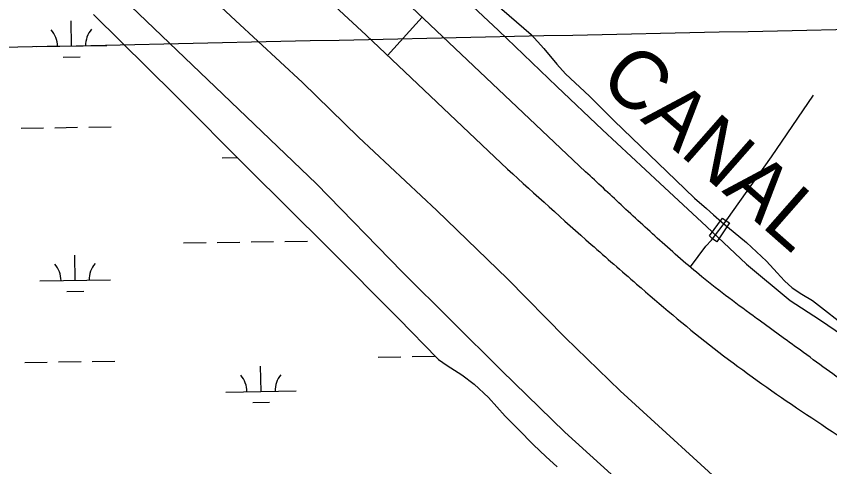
# Model space of a CAD drawing. Extents: x 3823584 to 3861785, y 301729 to 327625.
# Drawn here: x 3855190 to 3856345, y 313046 to 313686 of the extents above; entities that cross this region are included whole.
import ezdxf

# ---------------------------------------------------------------- set-up
doc = ezdxf.new("R2010")
doc.units = 0
for name, color, linetype in [('V-BRDG-OTLN', 7, 'Continuous'), ('V-GRID-MAJR', 7, 'Continuous'), ('V-LEVE-TOET', 7, 'Continuous'), ('V-RIVR-IDEN', 7, 'Continuous'), ('V-ROAD-CNTR', 7, 'Continuous'), ('V-TOPO-SHOR', 7, 'Continuous'), ('V-WETL-SWMP', 7, 'Continuous')]:
    doc.layers.add(name, color=color, linetype=linetype)

msp = doc.modelspace()

# ---------------------------------------------------------------- linework, layer by layer
at = {"layer": 'V-BRDG-OTLN'}
msp.add_lwpolyline([(3856184.827, 313365.447), (3856178.884, 313369.775), (3856174.753, 313373.766), (3856193.144, 313399.074), (3856198.219, 313395.342), (3856202.825, 313392.506)], close=True, dxfattribs=at)
msp.add_lwpolyline([(3856178.884, 313369.775), (3856198.219, 313395.342), (3856198.225, 313395.35000000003)], dxfattribs=at)
at = {"layer": 'V-GRID-MAJR'}
msp.add_spline([(3827733.773, 313215.73), (3833043.082, 313295.662), (3838352.38, 313376.366), (3843661.667, 313457.842), (3848970.941, 313540.09), (3854280.204, 313623.11100000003), (3859589.454, 313706.903), (3859589.455, 313706.903)], degree=3, dxfattribs=at)
at = {"layer": 'V-LEVE-TOET'}
for points in [[(3855969.384, 313095.01900000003), (3855879.1410000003, 313182.973), (3855738.312, 313323.101), (3855616.7490000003, 313447.925), (3855461.7320000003, 313596.153), (3855320.848, 313731.51900000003), (3855190.14, 313854.862), (3855028.017, 314006.349), (3854871.808, 314154.591), (3854677.518, 314338.196), (3854525.7060000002, 314489.167), (3854361.3850000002, 314656.55), (3854215.27, 314819.755)], [(3854841.3370000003, 314304.843), (3854928.021, 314217.72500000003), (3854994.3540000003, 314155.05), (3855064.66, 314092.72500000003), (3855125.116, 314036.466), (3855167.5, 313995.896), (3855203.205, 313960.957), (3855251.4760000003, 313914.762), (3855306.811, 313861.737), (3855348.041, 313824.355), (3855393.974, 313781.759), (3855426.1520000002, 313750.83), (3855501.514, 313679.715), (3855596.918, 313591.702), (3855676.174, 313514.196), (3855787.259, 313409.729), (3855887.718, 313312.929), (3855969.683, 313229.438), (3856047.773, 313154.069)], [(3856047.773, 313154.069), (3856216.8540000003, 312999.734), (3856382.359, 312850.795), (3856431.149, 312807.673), (3856461.115, 312775.63), (3856510.287, 312726.664), (3856560.947, 312673.416), (3856631.816, 312601.097), (3856691.753, 312537.011), (3856737.691, 312486.001), (3856843.923, 312385.219), (3856882.3370000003, 312341.417), (3856893.802, 312333.174), (3856929.841, 312310.527), (3856948.461, 312291.49700000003), (3857022.382, 312213.8)], [(3858389.588, 310789.022), (3858340.472, 310836.647), (3858094.792, 311067.684), (3857825.9450000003, 311326.88300000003), (3857606.2320000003, 311535.525), (3857368.903, 311761.048), (3857170.54, 311953.773), (3856987.17, 312130.743), (3856825.921, 312280.108), (3856650.051, 312438.854), (3856623.2, 312468.167), (3856589.666, 312506.135), (3856404.3710000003, 312691.11100000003), (3856191.9220000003, 312893.203), (3855969.384, 313095.01900000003)]]:
    msp.add_lwpolyline(points, dxfattribs=at)
at = {"layer": 'V-ROAD-CNTR'}
for points in [[(3855998.6579631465, 313465.0600445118), (3855998.6579631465, 313465.0600445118), (3855513.03693439, 313924.9931246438), (3854967.8320248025, 314447.7400791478), (3854740.2774799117, 314672.94762873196), (3854483.811992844, 314932.5751094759), (3854219.7055210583, 315200.689573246)], [(3854164.9436305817, 315158.88865684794), (3854709.705541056, 314596.057782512), (3855112.6307352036, 314201.91457079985), (3855318.51732343, 314000.4159737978), (3855687.085586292, 313658.724657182), (3855887.807184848, 313468.5970374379)], [(3855717.24152598, 313630.1597143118), (3855766.82642681, 313684.62860537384)], [(3856147.5270000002, 313330.152), (3856169.2090000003, 313359.13300000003), (3856177.432, 313367.854), (3856178.884, 313369.775), (3856198.219, 313395.342), (3856199.346, 313396.831), (3856262.3340000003, 313486.351), (3856322.048, 313573.819)]]:
    msp.add_lwpolyline(points, dxfattribs=at)
for points in [[(3854116.1287282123, 316942.4040898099), (3854169.422621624, 316931.5211115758), (3854298.8423627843, 316901.8171709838), (3854437.5830853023, 316854.58426545), (3854560.470839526, 316798.18137825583), (3854671.19361808, 316730.1535143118), (3854747.11346624, 316675.9476227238), (3854806.6103472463, 316630.036714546), (3854875.806208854, 316567.34183993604), (3854972.811014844, 316478.0100186), (3855148.5016634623, 316306.8263609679), (3855485.0009904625, 315981.5860114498), (3856075.101810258, 315410.1011544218), (3856623.4737135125, 314884.7812050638), (3857154.4816514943, 314370.3702338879), (3857470.64801916, 314060.5538535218), (3857747.384465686, 313795.587383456), (3858247.579465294, 313313.318347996), (3858629.526701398, 312940.329093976), (3859041.8298767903, 312538.4968976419), (3859429.78910087, 312165.72064319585), (3859613.3237338, 311989.1799962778)], [(3855887.807184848, 313468.5970374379), (3856006.611947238, 313361.76725109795), (3856070.996818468, 313305.54636353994), (3856174.597611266, 313219.1215363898), (3856283.6023932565, 313139.72969517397), (3856399.633161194, 313063.439847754), (3856599.211762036, 312937.1031004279), (3856728.7375029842, 312854.80526502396), (3856864.581231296, 312771.4914316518), (3856980.8429987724, 312694.0725864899), (3857090.002780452, 312621.7527311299), (3857171.642617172, 312555.50686362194), (3857275.31340983, 312470.2200341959), (3857401.25815794, 312355.0232645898)], [(3857391.707177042, 312467.3300399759), (3857325.037310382, 312530.27991407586), (3857254.1834520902, 312590.8317929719), (3857150.53865938, 312670.1346343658), (3857075.59380927, 312721.5705314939), (3856985.750988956, 312782.218410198), (3856890.225180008, 312842.289290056), (3856762.1864360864, 312921.29513204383), (3856654.405651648, 312984.77000509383), (3856540.362879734, 313053.9098668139), (3856453.651053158, 313107.3637599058), (3856372.497215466, 313161.7766510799), (3856298.997362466, 313214.84454494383), (3856241.479477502, 313256.7054612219), (3856163.6516331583, 313315.8933428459), (3856103.8447527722, 313367.59323944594), (3856049.0838622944, 313417.92913877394), (3855998.6579631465, 313465.0600445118)]]:
    msp.add_spline(points, degree=3, dxfattribs=at)
at = {"layer": 'V-TOPO-SHOR'}
for points in [[(3855209.1890000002, 314290.568), (3855315.91, 314190.722), (3855417.563, 314093.72000000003), (3855484.852, 314034.472), (3855586.938, 313934.912), (3855673.235, 313854.33), (3855751.503, 313781.49700000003), (3855875.207, 313665.447), (3855957.807, 313586.066), (3856022.747, 313524.292), (3856104.228, 313448.639), (3856170.3340000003, 313387.316), (3856227.018, 313333.759), (3856289.06, 313282.229), (3856330.741, 313255.294), (3856410.615, 313201.003), (3856481.519, 313153.314), (3856507.768, 313136.071), (3856537.491, 313118.32300000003), (3856574.382, 313098.407), (3856615.802, 313069.155), (3856625.963, 313065.094)], [(3855827.599, 313741.403), (3855921.545, 313660.036), (3855939.407, 313639.875), (3855957.708, 313617.62200000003), (3855970.078, 313604.021), (3856004.046, 313572.306), (3856039.366, 313537.092), (3856126.556, 313453.251), (3856153.403, 313427.651), (3856170.164, 313412.607), (3856180.037, 313403.675), (3856192.213, 313393.327), (3856226.912, 313364.618), (3856255.373, 313338.07), (3856270.4930000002, 313321.653), (3856280.801, 313310.166), (3856292.0530000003, 313300.059), (3856305.639, 313291.316), (3856320.614, 313282.325), (3856374.186, 313240.405)]]:
    msp.add_lwpolyline(points, dxfattribs=at)
at = {"layer": 'V-WETL-SWMP'}
for p, q in [((3855299.880978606, 313688.45698055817), (3855415.3029776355, 313574.07597967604)), ((3855268.875866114, 313643.3607302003), (3855268.320858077, 313679.3564516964)), ((3855218.8818084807, 313642.58988570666), (3855318.8699237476, 313644.13157469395)), ((3855257.1151903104, 313627.746561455), (3855281.1123379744, 313628.11656681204)), ((3855415.3029776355, 313574.07597967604), (3855519.922981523, 313468.8729832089)), ((3855197.256192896, 313526.8107259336), (3855229.252389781, 313527.30406640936)), ((3855245.250488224, 313527.5507366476), (3855277.246685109, 313528.04407712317)), ((3855293.244783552, 313528.29074736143), (3855325.2409804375, 313528.784087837)), ((3855482.782146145, 313484.7776525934), (3855503.7844157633, 313485.10148075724)), ((3855519.922981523, 313468.8729832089), (3855632.366980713, 313357.77598247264)), ((3855427.796023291, 313363.8445650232), (3855459.7922201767, 313364.337905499)), ((3855475.7903186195, 313364.5845757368), (3855507.7865155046, 313365.0779162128)), ((3855523.784613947, 313365.3245864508), (3855555.7808108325, 313365.8179269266)), ((3855571.7789092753, 313366.06459716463), (3855603.7751061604, 313366.55793764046)), ((3855632.366980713, 313357.77598247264), (3855733.455980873, 313256.2559826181)), ((3855274.0046799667, 313310.7252677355), (3855273.4496719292, 313346.7209892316)), ((3855224.0106223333, 313309.95442324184), (3855323.9987375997, 313311.4961122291)), ((3855262.244004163, 313295.1110989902), (3855286.2411518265, 313295.4811043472)), ((3855733.455980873, 313256.2559826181), (3855787.8369774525, 313200.2039795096)), ((3855250.3793020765, 313194.9152741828), (3855282.3754989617, 313195.40861465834)), ((3855298.373597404, 313195.6552848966), (3855330.3697942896, 313196.14862537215)), ((3855704.2333563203, 313201.9131238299), (3855736.2295532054, 313202.40646430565)), ((3855752.2276516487, 313202.6531345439), (3855784.223848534, 313203.14647501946)), ((3855787.8369774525, 313200.2039795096), (3855789.757977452, 313198.5879795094)), ((3855789.757977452, 313198.5879795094), (3855802.0939769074, 313190.04497901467)), ((3855202.385006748, 313194.17526346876), (3855234.3812036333, 313194.66860394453)), ((3855537.90501763, 313152.913034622), (3855537.350009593, 313188.90875611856)), ((3855802.0939769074, 313190.04497901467), (3855812.508976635, 313183.1189787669)), ((3855812.508976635, 313183.1189787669), (3855822.934976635, 313176.5839787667)), ((3855822.934976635, 313176.5839787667), (3855840.640976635, 313163.2019787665)), ((3855840.640976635, 313163.2019787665), (3855860.9529766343, 313144.26397876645)), ((3855487.910959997, 313152.14219012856), (3855587.899075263, 313153.6838791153)), ((3855526.1443418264, 313137.2988658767), (3855550.14148949, 313137.66887123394)), ((3855860.9529766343, 313144.26397876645), (3855884.616976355, 313118.18397851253)), ((3855884.616976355, 313118.18397851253), (3855902.979976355, 313099.6869785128)), ((3855902.979976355, 313099.6869785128), (3855924.7719763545, 313077.18297851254)), ((3855924.7719763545, 313077.18297851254), (3855942.3999763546, 313060.6649785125)), ((3855942.3999763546, 313060.6649785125), (3855958.1159763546, 313046.15497851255))]:
    msp.add_line(p, q, dxfattribs=at)
for centre, radius, start, end in [((3855213.632175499, 313642.9838026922), 35.24628790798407, 0.11153765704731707, 41.65519599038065), ((3855324.1049167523, 313644.68715121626), 35.246287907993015, 140.11153465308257, 181.6551929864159), ((3855329.233730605, 313312.05168875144), 35.246287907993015, 140.11153465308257, 181.6551929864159), ((3855218.760989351, 313310.3483402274), 35.24628790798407, 0.11153765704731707, 41.65519599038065), ((3855482.6613270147, 313152.5361071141), 35.24628790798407, 0.11153765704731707, 41.65519599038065), ((3855593.134068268, 313154.23945563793), 35.246287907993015, 140.11153465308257, 181.6551929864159)]:
    msp.add_arc(centre, radius, start, end, dxfattribs=at)

# ---------------------------------------------------------------- texts
at = {"layer": 'V-RIVR-IDEN'}
msp.add_text('CANAL', height=82.99983200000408, rotation=318.7079136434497, dxfattribs=at).set_placement((3856014.892446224, 313591.63509565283))

doc.saveas('drawing.dxf')
